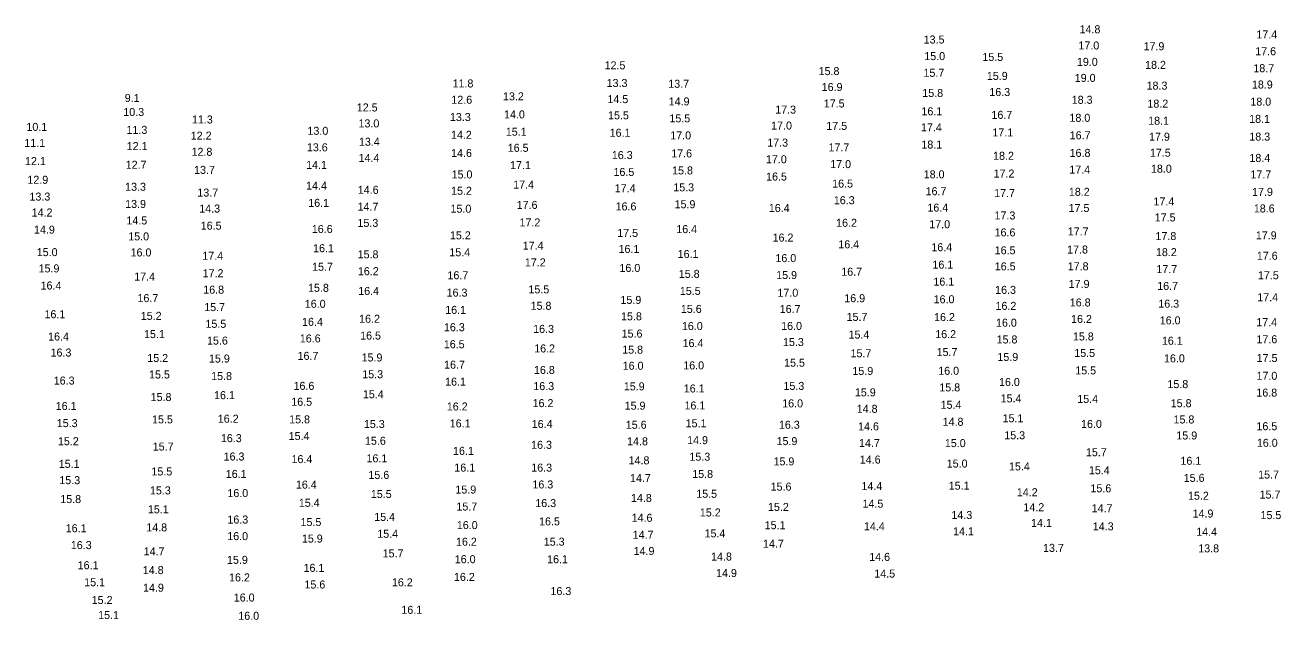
# Model space of a CAD drawing. Extents: x 1023796 to 1112670, y 656573 to 837340.
# Drawn here: x 1032282 to 1033067, y 815798 to 816169 of the extents above; entities that cross this region are included whole.
import ezdxf

# ---------------------------------------------------------------- set-up
doc = ezdxf.new("R2010")
doc.units = 0
doc.layers.add('V-TOPO-SOUN', color=7, linetype='Continuous')

msp = doc.modelspace()

# ---------------------------------------------------------------- texts
at = {"layer": 'V-TOPO-SOUN'}
for s, p in [('14.8 ', (1032941.06, 816164.04)), ('17.4 ', (1033051.53, 816160.77)), ('13.5 ', (1032843.67, 816157.63)), ('17.0 ', (1032940.36, 816153.9)), ('17.9 ', (1032981.04, 816153.42)), ('15.0 ', (1032844.06, 816147.25)), ('15.5 ', (1032880.35, 816146.74)), ('17.6 ', (1033050.83, 816150.29)), ('12.5 ', (1032644.31, 816141.52)), ('15.8 ', (1032778.02, 816137.9)), ('15.7 ', (1032843.55, 816136.83)), ('19.0 ', (1032939.4, 816143.68)), ('18.2 ', (1032982.02, 816141.79)), ('18.7 ', (1033049.65, 816139.71)), ('11.8 ', (1032549.34, 816130.17)), ('13.3 ', (1032645.59, 816130.45)), ('13.7 ', (1032684.13, 816129.99)), ('15.9 ', (1032883.15, 816134.91)), ('19.0 ', (1032938.05, 816133.65)), ('18.9 ', (1033048.75, 816129.52)), ('9.1', (1032344.52, 816121.09)), ('13.2 ', (1032580.86, 816122.13)), ('16.9 ', (1032779.95, 816127.96)), ('15.8 ', (1032842.83, 816124.24)), ('16.3 ', (1032884.7, 816124.82)), ('18.3 ', (1032982.93, 816128.82)), ('12.5 ', (1032489.51, 816115.2)), ('12.6 ', (1032548.58, 816120)), ('14.5 ', (1032646.12, 816120.38)), ('14.9 ', (1032684.36, 816118.97)), ('17.3 ', (1032750.92, 816113.83)), ('17.5 ', (1032781.27, 816117.67)), ('18.3 ', (1032936.16, 816119.97)), ('18.2 ', (1032983.44, 816117.58)), ('18.0 ', (1033047.79, 816118.81)), ('10.3 ', (1032343.63, 816112.35)), ('11.3 ', (1032386.5, 816107.68)), ('13.3 ', (1032547.7, 816109.21)), ('14.0 ', (1032581.51, 816110.84)), ('15.5 ', (1032646.49, 816110.27)), ('15.5 ', (1032684.82, 816108.37)), ('16.1 ', (1032842.28, 816112.79)), ('16.7 ', (1032886.02, 816110.57)), ('18.0 ', (1032934.75, 816108.73)), ('18.1 ', (1032983.92, 816106.91)), ('18.1 ', (1033047.03, 816108.07)), ('10.1 ', (1032283.09, 816103.04)), ('11.3 ', (1032345.62, 816101.2)), ('12.2 ', (1032385.75, 816097.59)), ('13.0 ', (1032458.68, 816100.62)), ('13.0 ', (1032490.57, 816105.23)), ('14.2 ', (1032548.36, 816098.09)), ('15.1 ', (1032582.61, 816100.03)), ('16.1 ', (1032647.48, 816099.38)), ('17.0 ', (1032685.35, 816097.73)), ('17.0 ', (1032748.37, 816103.88)), ('17.5 ', (1032782.83, 816103.69)), ('17.4 ', (1032842.01, 816102.78)), ('17.1 ', (1032886.59, 816099.57)), ('16.7 ', (1032934.89, 816097.8)), ('11.1 ', (1032281.77, 816093.02)), ('12.1 ', (1032345.73, 816091.05)), ('13.6 ', (1032458.34, 816090.28)), ('13.4 ', (1032490.83, 816093.76)), ('16.5 ', (1032583.81, 816089.97)), ('17.3 ', (1032745.94, 816093.22)), ('17.7 ', (1032784.21, 816090.25)), ('18.1 ', (1032842.23, 816092.04)), ('17.9 ', (1032984.47, 816096.92)), ('18.3 ', (1033047.12, 816096.99)), ('12.8 ', (1032386.26, 816087.49)), ('14.4 ', (1032490.62, 816083.68)), ('14.6 ', (1032548.43, 816086.74)), ('16.3 ', (1032648.85, 816085.44)), ('17.6 ', (1032685.94, 816086.49)), ('17.0 ', (1032745.12, 816082.82)), ('18.2 ', (1032887.04, 816084.99)), ('16.8 ', (1032934.86, 816086.8)), ('17.5 ', (1032985, 816086.91)), ('18.4 ', (1033047.18, 816083.66)), ('12.1 ', (1032282.22, 816081.7)), ('12.7 ', (1032345.12, 816079.4)), ('13.7 ', (1032387.85, 816076.2)), ('14.1 ', (1032457.87, 816079.33)), ('17.1 ', (1032585.28, 816079.15)), ('16.5 ', (1032649.88, 816074.91)), ('15.8 ', (1032686.51, 816075.85)), ('17.0 ', (1032785.29, 816079.79)), ('17.4 ', (1032934.67, 816076.36)), ('18.0 ', (1032985.66, 816076.93)), ('12.9 ', (1032283.7, 816070)), ('14.4 ', (1032457.83, 816066.34)), ('15.0 ', (1032548.74, 816073.35)), ('17.4 ', (1032587.21, 816066.99)), ('16.5 ', (1032745.24, 816072.03)), ('16.5 ', (1032786.52, 816067.62)), ('18.0 ', (1032843.7, 816073.42)), ('17.2 ', (1032887.35, 816073.9)), ('17.7 ', (1033047.82, 816073.34)), ('13.3 ', (1032285, 816059.51)), ('13.3 ', (1032344.77, 816065.64)), ('13.7 ', (1032389.89, 816062.01)), ('14.6 ', (1032490.13, 816063.74)), ('15.2 ', (1032548.41, 816063.16)), ('17.4 ', (1032650.65, 816064.74)), ('15.3 ', (1032687.24, 816065.28)), ('16.7 ', (1032844.87, 816062.87)), ('17.7 ', (1032887.7, 816061.68)), ('18.2 ', (1032934.38, 816062.51)), ('17.9 ', (1033048.84, 816062.46)), ('13.9 ', (1032344.79, 816054.92)), ('14.3 ', (1032391.09, 816052.05)), ('16.1 ', (1032459.18, 816055.59)), ('14.7 ', (1032489.98, 816053.22)), ('15.0 ', (1032548.05, 816051.95)), ('17.6 ', (1032589.4, 816054.32)), ('16.6 ', (1032651.19, 816053.38)), ('15.9 ', (1032688.05, 816054.73)), ('16.4 ', (1032746.93, 816052.39)), ('16.3 ', (1032787.55, 816057.25)), ('16.4 ', (1032846.01, 816052.64)), ('17.5 ', (1032934.2, 816052.39)), ('17.4 ', (1032987.24, 816056.47)), ('18.6 ', (1033049.93, 816052.08)), ('14.2 ', (1032286.38, 816049.57)), ('14.5 ', (1032345.59, 816044.61)), ('15.3 ', (1032489.93, 816043.06)), ('17.2 ', (1032591.17, 816043.38)), ('16.2 ', (1032788.97, 816043.15)), ('17.3 ', (1032887.94, 816047.72)), ('17.5 ', (1032988.03, 816046.5)), ('14.9 ', (1032287.83, 816038.87)), ('16.5 ', (1032392, 816041.36)), ('16.6 ', (1032461.42, 816039.27)), ('15.2 ', (1032547.68, 816035.29)), ('17.5 ', (1032652.22, 816036.8)), ('16.4 ', (1032689.1, 816039.19)), ('17.0 ', (1032847.17, 816042.23)), ('16.6 ', (1032887.98, 816037.14)), ('17.7 ', (1032933.68, 816037.74)), ('17.8 ', (1032988.49, 816034.85)), ('17.9 ', (1033051.19, 816035.3)), ('15.0 ', (1032346.71, 816034.65)), ('16.1 ', (1032462.2, 816027.27)), ('17.4 ', (1032593.16, 816028.87)), ('16.2 ', (1032749.29, 816033.9)), ('16.4 ', (1032790.36, 816029.7)), ('16.4 ', (1032848.47, 816027.89)), ('15.0 ', (1032289.55, 816024.81)), ('16.0 ', (1032348.17, 816024.62)), ('17.4 ', (1032393, 816022.53)), ('15.8 ', (1032490.04, 816023.44)), ('15.4 ', (1032547.33, 816024.74)), ('16.1 ', (1032653.03, 816026.8)), ('16.1 ', (1032689.96, 816023.64)), ('16.0 ', (1032751.05, 816021.1)), ('16.5 ', (1032888.03, 816025.96)), ('17.8 ', (1032933.28, 816026.45)), ('18.2 ', (1032988.78, 816024.81)), ('17.6 ', (1033051.81, 816022.55)), ('15.9 ', (1032290.7, 816014.65)), ('17.2 ', (1032393.19, 816011.67)), ('15.7 ', (1032461.57, 816015.69)), ('16.2 ', (1032490.18, 816012.92)), ('17.2 ', (1032594.5, 816018.42)), ('16.0 ', (1032653.61, 816014.95)), ('15.8 ', (1032690.68, 816011.23)), ('16.7 ', (1032792.19, 816012.58)), ('16.1 ', (1032849.16, 816017.01)), ('16.5 ', (1032888.1, 816015.93)), ('17.8 ', (1032933.68, 816015.99)), ('17.7 ', (1032989.07, 816014.23)), ('16.4 ', (1032291.95, 816003.97)), ('17.4 ', (1032350.46, 816009.53)), ('16.7 ', (1032546.15, 816010.37)), ('15.9 ', (1032751.53, 816010.51)), ('16.1 ', (1032849.76, 816006.4)), ('17.9 ', (1032934.27, 816004.94)), ('16.7 ', (1032989.59, 816003.69)), ('17.5 ', (1033052.5, 816010.37)), ('16.7 ', (1032352.49, 815996.12)), ('16.8 ', (1032393.58, 816001.37)), ('15.8 ', (1032459.05, 816002.53)), ('16.4 ', (1032490.39, 816000.56)), ('16.3 ', (1032545.63, 815999.53)), ('15.5 ', (1032596.75, 816001.56)), ('15.5 ', (1032691.34, 816000.58)), ('17.0 ', (1032752.32, 815999.46)), ('16.9 ', (1032794.08, 815996.03)), ('16.3 ', (1032888.32, 816001.25)), ('17.4 ', (1033052.1, 815996.61)), ('15.7 ', (1032394.17, 815990.47)), ('16.0 ', (1032457.02, 815992.55)), ('16.1 ', (1032544.74, 815988.75)), ('15.8 ', (1032598.08, 815991.29)), ('15.9 ', (1032654.24, 815994.98)), ('15.6 ', (1032691.97, 815989.34)), ('16.7 ', (1032753.72, 815989.3)), ('16.0 ', (1032849.89, 815995.38)), ('16.2 ', (1032888.55, 815991.25)), ('16.8 ', (1032934.95, 815993.38)), ('16.3 ', (1032990.26, 815992.62)), ('16.1 ', (1032294.38, 815986.03)), ('15.2 ', (1032354.53, 815985.02)), ('15.5 ', (1032394.96, 815980.04)), ('16.4 ', (1032455.3, 815981.27)), ('16.2 ', (1032490.96, 815983.2)), ('15.8 ', (1032654.6, 815984.73)), ('15.7 ', (1032795.52, 815984.36)), ('16.2 ', (1032850.17, 815984.24)), ('16.0 ', (1032888.85, 815980.73)), ('16.2 ', (1032935.76, 815983.05)), ('16.0 ', (1032991.17, 815982.19)), ('17.4 ', (1033051.48, 815981.07)), ('16.4 ', (1032296.66, 815972.1)), ('15.1 ', (1032356.57, 815973.63)), ('16.5 ', (1032491.61, 815972.69)), ('16.3 ', (1032543.94, 815977.92)), ('16.3 ', (1032599.7, 815976.86)), ('15.6 ', (1032654.97, 815973.94)), ('16.0 ', (1032692.61, 815978.64)), ('16.0 ', (1032754.64, 815978.72)), ('15.4 ', (1032796.74, 815973.31)), ('16.2 ', (1032850.89, 815973.6)), ('15.8 ', (1032936.93, 815972.14)), ('15.6 ', (1032395.93, 815969.57)), ('16.6 ', (1032453.91, 815970.91)), ('16.5 ', (1032543.87, 815967.3)), ('16.2 ', (1032600.34, 815964.66)), ('16.4 ', (1032693.05, 815967.97)), ('15.3 ', (1032755.76, 815968.66)), ('15.8 ', (1032889.23, 815970.27)), ('16.1 ', (1032992.49, 815969.46)), ('17.6 ', (1033051.58, 815970.41)), ('16.3 ', (1032298.19, 815962.09)), ('15.2 ', (1032358.62, 815958.7)), ('15.9 ', (1032397.14, 815958.35)), ('16.7 ', (1032452.49, 815960.02)), ('15.9 ', (1032492.49, 815959.02)), ('15.8 ', (1032655.32, 815963.88)), ('15.7 ', (1032797.97, 815961.64)), ('15.7 ', (1032851.74, 815962.39)), ('15.9 ', (1032889.72, 815959.33)), ('15.5 ', (1032937.74, 815961.82)), ('16.0 ', (1032993.81, 815958.45)), ('17.5 ', (1033051.7, 815958.68)), ('15.3 ', (1032492.92, 815948.55)), ('16.7 ', (1032544.04, 815954.52)), ('16.8 ', (1032600.21, 815951.21)), ('16.0 ', (1032655.63, 815953.84)), ('16.0 ', (1032693.47, 815954.08)), ('15.5 ', (1032756.47, 815955.77)), ('15.9 ', (1032799.13, 815950.62)), ('16.0 ', (1032852.77, 815950.71)), ('15.5 ', (1032938.38, 815950.93)), ('16.3 ', (1032300.17, 815944.59)), ('15.5 ', (1032359.72, 815948.39)), ('15.8 ', (1032398.52, 815947.4)), ('16.6 ', (1032449.98, 815941.27)), ('16.1 ', (1032544.67, 815943.92)), ('16.3 ', (1032599.79, 815941.13)), ('15.9 ', (1032656.33, 815940.97)), ('15.3 ', (1032756.08, 815941.26)), ('16.0 ', (1032890.75, 815943.69)), ('15.8 ', (1032995.96, 815942.38)), ('17.0 ', (1033051.61, 815947.59)), ('15.8 ', (1032360.71, 815934.29)), ('16.1 ', (1032400.31, 815935.48)), ('15.4 ', (1032493.32, 815936.07)), ('16.1 ', (1032693.79, 815939.66)), ('15.9 ', (1032800.69, 815937.25)), ('15.8 ', (1032853.45, 815940.32)), ('15.4 ', (1032891.74, 815933.47)), ('15.4 ', (1032939.63, 815933.1)), ('16.8 ', (1033051.51, 815937.08)), ('16.1 ', (1032301.41, 815928.71)), ('16.5 ', (1032448.56, 815931.34)), ('16.2 ', (1032545.75, 815928.4)), ('16.2 ', (1032599.34, 815930.49)), ('15.9 ', (1032656.85, 815928.9)), ('16.1 ', (1032694.23, 815929.04)), ('16.0 ', (1032755.29, 815930.34)), ('14.8 ', (1032801.84, 815926.95)), ('15.4 ', (1032854.25, 815929.46)), ('15.8 ', (1032998.02, 815930.44)), ('15.3 ', (1032302.06, 815918)), ('15.5 ', (1032361.59, 815920.35)), ('16.2 ', (1032402.66, 815920.76)), ('15.8 ', (1032447.25, 815920.35)), ('15.3 ', (1032493.93, 815917.46)), ('16.1 ', (1032547.56, 815917.81)), ('16.4 ', (1032598.81, 815917.48)), ('15.1 ', (1032694.96, 815917.9)), ('14.8 ', (1032855.51, 815918.84)), ('15.1 ', (1032892.96, 815921.03)), ('16.0 ', (1032942, 815917.51)), ('15.8 ', (1032999.77, 815920.29)), ('15.4 ', (1032446.95, 815909.96)), ('15.6 ', (1032657.56, 815916.98)), ('16.3 ', (1032753.24, 815917)), ('14.6 ', (1032802.71, 815915.97)), ('15.3 ', (1032894.03, 815910.42)), ('15.9 ', (1033001.55, 815910.29)), ('16.5 ', (1033051.57, 815916.08)), ('15.2 ', (1032302.78, 815906.72)), ('15.7 ', (1032362.02, 815903.4)), ('16.3 ', (1032404.59, 815908.62)), ('15.6 ', (1032494.62, 815907)), ('16.3 ', (1032598.42, 815904.47)), ('14.8 ', (1032658.39, 815906.66)), ('14.9 ', (1032695.92, 815907.38)), ('15.9 ', (1032751.75, 815906.77)), ('14.7 ', (1032803.29, 815905.59)), ('15.0 ', (1032856.91, 815905.53)), ('16.0 ', (1033051.84, 815905.71)), ('16.3 ', (1032406.3, 815897.15)), ('16.4 ', (1032448.72, 815895.54)), ('16.1 ', (1032495.57, 815896.01)), ('16.1 ', (1032549.62, 815900.69)), ('14.8 ', (1032659.32, 815894.76)), ('15.3 ', (1032697.3, 815897.02)), ('15.9 ', (1032749.87, 815894.11)), ('14.6 ', (1032803.74, 815895.25)), ('15.7 ', (1032945.05, 815899.85)), ('16.1 ', (1033004.1, 815894.49)), ('15.1 ', (1032303.3, 815892.58)), ('15.5 ', (1032361.22, 815887.82)), ('16.1 ', (1032407.66, 815886.28)), ('15.6 ', (1032496.77, 815885.68)), ('16.1 ', (1032550.45, 815890.22)), ('16.3 ', (1032598.5, 815890.21)), ('15.8 ', (1032699.06, 815886.22)), ('15.0 ', (1032858.08, 815892.76)), ('15.4 ', (1032896.98, 815890.98)), ('15.4 ', (1032946.89, 815888.59)), ('15.7 ', (1033052.64, 815885.86)), ('15.3 ', (1032303.67, 815882.38)), ('16.4 ', (1032451.45, 815879.59)), ('16.3 ', (1032599.24, 815879.7)), ('14.7 ', (1032660.18, 815883.7)), ('15.6 ', (1032748.06, 815878.34)), ('14.4 ', (1032804.81, 815878.71)), ('15.1 ', (1032859.32, 815878.94)), ('15.6 ', (1033006.15, 815883.83)), ('15.8 ', (1032304.25, 815870.56)), ('15.3 ', (1032360.26, 815875.98)), ('16.0 ', (1032408.66, 815874.3)), ('15.5 ', (1032498.28, 815873.73)), ('15.9 ', (1032551.09, 815876.5)), ('14.8 ', (1032660.8, 815871.26)), ('15.5 ', (1032701.57, 815873.87)), ('14.2 ', (1032901.88, 815874.85)), ('15.6 ', (1032947.87, 815877.3)), ('15.2 ', (1033008.83, 815872.65)), ('15.7 ', (1033053.52, 815873.41)), ('15.1 ', (1032358.98, 815864.18)), ('15.4 ', (1032453.29, 815868.23)), ('15.7 ', (1032551.74, 815865.92)), ('16.3 ', (1032601.01, 815868.07)), ('15.2 ', (1032703.84, 815862.2)), ('15.2 ', (1032746.42, 815865.67)), ('14.5 ', (1032805.46, 815867.7)), ('14.2 ', (1032905.98, 815865.49)), ('14.7 ', (1032948.6, 815864.86)), ('16.3 ', (1032408.67, 815857.8)), ('15.5 ', (1032454.35, 815856.21)), ('15.4 ', (1032500.4, 815859.43)), ('16.0 ', (1032552.02, 815854.32)), ('16.5 ', (1032603.39, 815856.64)), ('14.6 ', (1032661.21, 815858.87)), ('14.3 ', (1032861, 815860.63)), ('14.1 ', (1032910.74, 815855.67)), ('14.9 ', (1033011.69, 815861.54)), ('15.5 ', (1033054.11, 815860.57)), ('16.1 ', (1032307.64, 815852.35)), ('14.8 ', (1032357.99, 815852.87)), ('16.0 ', (1032408.56, 815847.42)), ('15.4 ', (1032502.3, 815848.89)), ('14.7 ', (1032661.86, 815848.28)), ('15.4 ', (1032706.77, 815849.14)), ('15.1 ', (1032744.33, 815854.26)), ('14.4 ', (1032806.35, 815853.58)), ('14.1 ', (1032862.05, 815850.44)), ('14.3 ', (1032949.33, 815853.52)), ('14.4 ', (1033013.96, 815850.16)), ('16.3 ', (1032310.84, 815841.83)), ('15.9 ', (1032455.2, 815845.91)), ('16.2 ', (1032551.48, 815843.93)), ('15.3 ', (1032606.31, 815843.95)), ('14.7 ', (1032743.28, 815842.69)), ('13.7 ', (1032918.25, 815840.09)), ('13.8 ', (1033015.22, 815839.77)), ('14.7 ', (1032356.36, 815837.93)), ('15.9 ', (1032408.42, 815832.61)), ('15.7 ', (1032505.64, 815836.65)), ('16.0 ', (1032550.72, 815833.02)), ('16.1 ', (1032608.42, 815833)), ('14.9 ', (1032662.44, 815838.12)), ('14.8 ', (1032710.85, 815834.67)), ('14.6 ', (1032809.66, 815834.45)), ('16.1 ', (1032315.11, 815829.26)), ('14.8 ', (1032355.81, 815826.2)), ('16.1 ', (1032456.24, 815827.59)), ('14.9 ', (1032713.98, 815824.37)), ('14.5 ', (1032812.81, 815824.02)), ('15.1 ', (1032319.19, 815818.65)), ('14.9 ', (1032355.96, 815815.21)), ('16.2 ', (1032409.69, 815821.61)), ('15.6 ', (1032456.81, 815817.21)), ('16.2 ', (1032511.45, 815818.57)), ('16.2 ', (1032550.21, 815821.94)), ('15.2 ', (1032323.88, 815807.53)), ('16.0 ', (1032412.63, 815809.07)), ('16.3 ', (1032610.51, 815813.11)), ('16.1 ', (1032517.34, 815801.39)), ('15.1 ', (1032327.91, 815798.12)), ('16.0 ', (1032415.47, 815797.68))]:
    msp.add_text(s, height=5, rotation=360, dxfattribs=at).set_placement(p)

doc.saveas('drawing.dxf')
